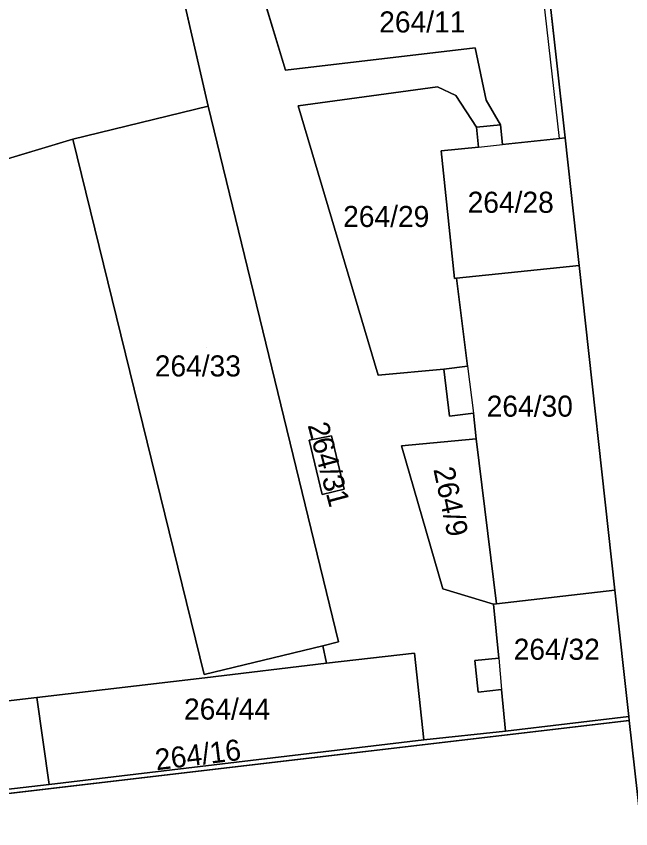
# Model space of a CAD drawing. Extents: x -263423 to -261326, y -1240067 to -1237864.
# Drawn here: x -263333.1 to -263274.8, y -1239240.7 to -1239163.6 of the extents above; entities that cross this region are included whole.
import ezdxf

# ---------------------------------------------------------------- set-up
doc = ezdxf.new("R2010")
doc.units = 0
for name, color, linetype in [('body_kn', 7, 'Continuous'), ('kladpar_druhypozemkov', 7, 'Continuous'), ('kladpar_hranice', 7, 'Continuous'), ('kladpar_parcelnecisla', 7, 'Continuous'), ('kladpar_plochy', 7, 'Continuous'), ('linie', 7, 'Continuous'), ('zappar_hrandruhpozemk', 7, 'Continuous')]:
    doc.layers.add(name, color=color, linetype=linetype)

msp = doc.modelspace()

# ---------------------------------------------------------------- linework, layer by layer
at = {"layer": 'body_kn'}
for p, q in [((-263289.57, -1239166.59), (-263289.57, -1239166.59)), ((-263307.56, -1239168.71), (-263307.56, -1239168.71)), ((-263293.13, -1239170.29), (-263293.13, -1239170.29)), ((-263291.41, -1239171.12), (-263291.41, -1239171.12)), ((-263288.52, -1239171.55), (-263288.52, -1239171.55)), ((-263314.91, -1239172.13), (-263314.91, -1239172.13)), ((-263306.35, -1239172.09), (-263306.35, -1239172.09)), ((-263287.15, -1239173.9), (-263287.15, -1239173.9)), ((-263289.45, -1239174.13), (-263289.45, -1239174.13)), ((-263327.74, -1239175.25), (-263327.74, -1239175.25)), ((-263327.74, -1239175.25), (-263327.74, -1239175.25)), ((-263281.57, -1239175.21), (-263281.57, -1239175.21)), ((-263281.57, -1239175.21), (-263281.57, -1239175.21)), ((-263281.03, -1239175.14), (-263281.03, -1239175.14)), ((-263281.03, -1239175.14), (-263281.03, -1239175.14)), ((-263289.26, -1239176.01), (-263289.26, -1239176.01)), ((-263289.26, -1239176.01), (-263289.26, -1239176.01)), ((-263286.96, -1239175.77), (-263286.96, -1239175.77)), ((-263292.8, -1239176.38), (-263292.8, -1239176.38)), ((-263292.8, -1239176.38), (-263292.8, -1239176.38)), ((-263279.7, -1239187.24), (-263279.7, -1239187.24)), ((-263279.7, -1239187.24), (-263279.7, -1239187.24)), ((-263291.53, -1239188.49), (-263291.53, -1239188.49)), ((-263291.34, -1239188.47), (-263291.34, -1239188.47)), ((-263290.29, -1239196.82), (-263290.29, -1239196.82)), ((-263290.29, -1239196.82), (-263290.29, -1239196.82)), ((-263298.78, -1239197.67), (-263298.78, -1239197.67)), ((-263292.54, -1239197.09), (-263292.54, -1239197.09)), ((-263292.01, -1239201.55), (-263292.01, -1239201.55)), ((-263289.73, -1239201.28), (-263289.73, -1239201.28)), ((-263305.32, -1239203.84), (-263305.32, -1239203.84)), ((-263303.21, -1239203.43), (-263303.21, -1239203.43)), ((-263289.46, -1239203.72), (-263289.46, -1239203.72)), ((-263296.55, -1239204.38), (-263296.55, -1239204.38)), ((-263301.98, -1239208.48), (-263301.98, -1239208.48)), ((-263304.09, -1239209.01), (-263304.09, -1239209.01)), ((-263304.09, -1239209.01), (-263304.09, -1239209.01)), ((-263292.63, -1239217.96), (-263292.63, -1239217.96)), ((-263276.29, -1239218.08), (-263276.29, -1239218.08)), ((-263276.29, -1239218.08), (-263276.29, -1239218.08)), ((-263287.81, -1239219.41), (-263287.81, -1239219.41)), ((-263287.54, -1239219.38), (-263287.54, -1239219.38)), ((-263287.54, -1239219.38), (-263287.54, -1239219.38)), ((-263302.52, -1239222.97), (-263302.52, -1239222.97)), ((-263304.03, -1239223.38), (-263304.03, -1239223.38)), ((-263295.33, -1239224.05), (-263295.33, -1239224.05)), ((-263289.6, -1239224.77), (-263289.6, -1239224.77)), ((-263287.33, -1239224.54), (-263287.33, -1239224.54)), ((-263287.33, -1239224.54), (-263287.33, -1239224.54)), ((-263303.68, -1239225.02), (-263303.68, -1239225.02)), ((-263315.28, -1239226.09), (-263315.28, -1239226.09)), ((-263315.21, -1239226.39), (-263315.21, -1239226.39)), ((-263289.29, -1239227.75), (-263289.29, -1239227.75)), ((-263287.06, -1239227.52), (-263287.06, -1239227.52)), ((-263331.16, -1239228.26), (-263331.16, -1239228.26)), ((-263274.97, -1239230.07), (-263274.97, -1239230.07)), ((-263274.97, -1239230.07), (-263274.97, -1239230.07)), ((-263274.93, -1239230.45), (-263274.93, -1239230.45)), ((-263274.93, -1239230.45), (-263274.93, -1239230.45)), ((-263286.69, -1239231.48), (-263286.69, -1239231.48)), ((-263294.43, -1239232.28), (-263294.43, -1239232.28)), ((-263330, -1239236.53), (-263330, -1239236.53)), ((-263330, -1239236.53), (-263330, -1239236.53))]:
    msp.add_line(p, q, dxfattribs=at)
at = {"layer": 'kladpar_druhypozemkov'}
for p, q in [((-263285.4, -1239180.26), (-263285.4, -1239180.26)), ((-263297.36, -1239181.64), (-263297.36, -1239181.64)), ((-263315.05, -1239195.07), (-263315.05, -1239195.07)), ((-263283.09, -1239199.69), (-263283.09, -1239199.69)), ((-263302.96, -1239205.99), (-263302.96, -1239205.99)), ((-263290.76, -1239210.03), (-263290.76, -1239210.03)), ((-263281.21, -1239222.64), (-263281.21, -1239222.64)), ((-263311.9, -1239228.44), (-263311.9, -1239228.44)), ((-263322.72, -1239235.88), (-263322.72, -1239235.88))]:
    msp.add_line(p, q, dxfattribs=at)
at = {"layer": 'kladpar_hranice'}
for points in [[(-263329.36, -1239066.21), (-263326.83, -1239098.54), (-263323.5, -1239128.38), (-263321.74, -1239142.09), (-263319.81, -1239150.78), (-263314.91, -1239172.13), (-263327.74, -1239175.25), (-263338.27, -1239178.44), (-263338.59, -1239174.76), (-263374.47, -1239172.44), (-263389.48, -1239171.4), (-263399.39, -1239169.25), (-263400.08, -1239169.12)], [(-263254.67, -1239339.14), (-263261.02, -1239340.38), (-263262.75, -1239340.68), (-263263.04, -1239338.07), (-263264.71, -1239322.89), (-263268.9, -1239284.96), (-263273.11, -1239246.76), (-263274.93, -1239230.45), (-263274.97, -1239230.07), (-263276.29, -1239218.08), (-263279.7, -1239187.24), (-263281.03, -1239175.14), (-263282.73, -1239159.77), (-263283.91, -1239149.05), (-263286.63, -1239124.36), (-263290.39, -1239090.28)], [(-263311.25, -1239156.53), (-263307.56, -1239168.71), (-263289.57, -1239166.59), (-263288.52, -1239171.55), (-263287.15, -1239173.9), (-263289.45, -1239174.13), (-263291.41, -1239171.12), (-263293.13, -1239170.29), (-263306.35, -1239172.09), (-263298.78, -1239197.67), (-263292.54, -1239197.09), (-263292.01, -1239201.55), (-263289.73, -1239201.28), (-263289.46, -1239203.72), (-263296.55, -1239204.38), (-263292.63, -1239217.96), (-263287.81, -1239219.41), (-263287.33, -1239224.54), (-263289.6, -1239224.77), (-263289.29, -1239227.75), (-263287.06, -1239227.52), (-263286.69, -1239231.48), (-263294.43, -1239232.28), (-263295.33, -1239224.05), (-263303.68, -1239225.02), (-263304.03, -1239223.38), (-263302.52, -1239222.97), (-263314.91, -1239172.13), (-263319.81, -1239150.78)], [(-263282.73, -1239159.77), (-263281.03, -1239175.14), (-263281.57, -1239175.21), (-263286.96, -1239175.77), (-263287.15, -1239173.9), (-263288.52, -1239171.55), (-263289.57, -1239166.59), (-263307.56, -1239168.71), (-263311.25, -1239156.53), (-263308.89, -1239156.01), (-263308.22, -1239162.7), (-263299.23, -1239161.63), (-263283.31, -1239159.83), (-263282.73, -1239159.77)], [(-263292.8, -1239176.38), (-263291.53, -1239188.49), (-263291.34, -1239188.47), (-263290.29, -1239196.82), (-263292.54, -1239197.09), (-263298.78, -1239197.67), (-263306.35, -1239172.09), (-263293.13, -1239170.29), (-263291.41, -1239171.12), (-263289.45, -1239174.13), (-263289.26, -1239176.01), (-263292.8, -1239176.38)], [(-263327.74, -1239175.25), (-263314.91, -1239172.13), (-263302.52, -1239222.97), (-263304.03, -1239223.38), (-263315.28, -1239226.09), (-263327.74, -1239175.25)], [(-263281.03, -1239175.14), (-263279.7, -1239187.24), (-263291.34, -1239188.47), (-263291.53, -1239188.49), (-263292.8, -1239176.38), (-263289.26, -1239176.01), (-263289.45, -1239174.13), (-263287.15, -1239173.9), (-263286.96, -1239175.77), (-263281.57, -1239175.21), (-263281.03, -1239175.14)], [(-263338.27, -1239178.44), (-263327.74, -1239175.25), (-263315.28, -1239226.09), (-263304.03, -1239223.38), (-263303.68, -1239225.02), (-263315.21, -1239226.39), (-263331.16, -1239228.26), (-263364.9, -1239232.24)], [(-263279.7, -1239187.24), (-263276.29, -1239218.08), (-263287.54, -1239219.38), (-263289.46, -1239203.72), (-263289.73, -1239201.28), (-263292.01, -1239201.55), (-263292.54, -1239197.09), (-263290.29, -1239196.82), (-263291.34, -1239188.47), (-263279.7, -1239187.24)], [(-263305.32, -1239203.84), (-263304.09, -1239209.01), (-263301.98, -1239208.48), (-263303.21, -1239203.43), (-263305.32, -1239203.84)], [(-263304.09, -1239209.01), (-263305.32, -1239203.84), (-263303.21, -1239203.43), (-263301.98, -1239208.48), (-263304.09, -1239209.01)], [(-263287.54, -1239219.38), (-263287.81, -1239219.41), (-263292.63, -1239217.96), (-263296.55, -1239204.38), (-263289.46, -1239203.72), (-263287.54, -1239219.38)], [(-263276.29, -1239218.08), (-263274.97, -1239230.07), (-263286.69, -1239231.48), (-263287.06, -1239227.52), (-263289.29, -1239227.75), (-263289.6, -1239224.77), (-263287.33, -1239224.54), (-263287.81, -1239219.41), (-263287.54, -1239219.38), (-263276.29, -1239218.08)], [(-263330, -1239236.53), (-263331.16, -1239228.26), (-263315.21, -1239226.39), (-263303.68, -1239225.02), (-263295.33, -1239224.05), (-263294.43, -1239232.28), (-263330, -1239236.53)], [(-263364.02, -1239240.46), (-263364.49, -1239236.11), (-263364.82, -1239236.15), (-263365.02, -1239234.38), (-263365.18, -1239232.95), (-263364.83, -1239232.91), (-263364.9, -1239232.24), (-263331.16, -1239228.26), (-263330, -1239236.53), (-263364.02, -1239240.46)], [(-263274.97, -1239230.07), (-263274.93, -1239230.45), (-263375.62, -1239242.29), (-263375.66, -1239241.8), (-263372.41, -1239241.31), (-263364.02, -1239240.46), (-263330, -1239236.53), (-263294.43, -1239232.28), (-263286.69, -1239231.48), (-263274.97, -1239230.07)], [(-263274.93, -1239230.45), (-263273.11, -1239246.76), (-263286.62, -1239248.34), (-263288.97, -1239248.62), (-263303.12, -1239250.27), (-263310.73, -1239251.16), (-263313.65, -1239251.5), (-263328.96, -1239253.29), (-263348.84, -1239255.61), (-263362.16, -1239257.16), (-263365.41, -1239257.54), (-263370.38, -1239258.12), (-263373.75, -1239258.51), (-263374.23, -1239258.57), (-263375.62, -1239242.29), (-263274.93, -1239230.45)]]:
    msp.add_lwpolyline(points, dxfattribs=at)
at = {"layer": 'kladpar_plochy'}
for p, q in [((-263319.81, -1239150.78), (-263314.91, -1239172.13)), ((-263314.91, -1239172.13), (-263319.81, -1239150.78)), ((-263311.25, -1239156.53), (-263307.56, -1239168.71)), ((-263281.03, -1239175.14), (-263282.73, -1239159.77)), ((-263307.56, -1239168.71), (-263289.57, -1239166.59)), ((-263289.57, -1239166.59), (-263288.52, -1239171.55)), ((-263293.13, -1239170.29), (-263306.35, -1239172.09)), ((-263291.41, -1239171.12), (-263293.13, -1239170.29)), ((-263289.45, -1239174.13), (-263291.41, -1239171.12)), ((-263288.52, -1239171.55), (-263287.15, -1239173.9)), ((-263314.91, -1239172.13), (-263327.74, -1239175.25)), ((-263302.52, -1239222.97), (-263314.91, -1239172.13)), ((-263306.35, -1239172.09), (-263298.78, -1239197.67)), ((-263287.15, -1239173.9), (-263289.45, -1239174.13)), ((-263338.27, -1239178.44), (-263327.74, -1239175.25)), ((-263327.74, -1239175.25), (-263338.27, -1239178.44)), ((-263327.74, -1239175.25), (-263315.28, -1239226.09)), ((-263279.7, -1239187.24), (-263281.03, -1239175.14)), ((-263276.29, -1239218.08), (-263279.7, -1239187.24)), ((-263298.78, -1239197.67), (-263292.54, -1239197.09)), ((-263292.54, -1239197.09), (-263292.01, -1239201.55)), ((-263292.01, -1239201.55), (-263289.73, -1239201.28)), ((-263289.73, -1239201.28), (-263289.46, -1239203.72)), ((-263303.21, -1239203.43), (-263305.32, -1239203.84)), ((-263305.32, -1239203.84), (-263304.09, -1239209.01)), ((-263301.98, -1239208.48), (-263303.21, -1239203.43)), ((-263289.46, -1239203.72), (-263296.55, -1239204.38)), ((-263296.55, -1239204.38), (-263292.63, -1239217.96)), ((-263304.09, -1239209.01), (-263301.98, -1239208.48)), ((-263292.63, -1239217.96), (-263287.81, -1239219.41)), ((-263274.97, -1239230.07), (-263276.29, -1239218.08)), ((-263287.81, -1239219.41), (-263287.33, -1239224.54)), ((-263304.03, -1239223.38), (-263302.52, -1239222.97)), ((-263315.28, -1239226.09), (-263304.03, -1239223.38)), ((-263304.03, -1239223.38), (-263303.68, -1239225.02)), ((-263303.68, -1239225.02), (-263304.03, -1239223.38)), ((-263295.33, -1239224.05), (-263303.68, -1239225.02)), ((-263294.43, -1239232.28), (-263295.33, -1239224.05)), ((-263287.33, -1239224.54), (-263289.6, -1239224.77)), ((-263289.6, -1239224.77), (-263289.29, -1239227.75)), ((-263303.68, -1239225.02), (-263315.21, -1239226.39)), ((-263315.21, -1239226.39), (-263331.16, -1239228.26)), ((-263289.29, -1239227.75), (-263287.06, -1239227.52)), ((-263287.06, -1239227.52), (-263286.69, -1239231.48)), ((-263331.16, -1239228.26), (-263364.9, -1239232.24)), ((-263274.93, -1239230.45), (-263274.97, -1239230.07)), ((-263375.62, -1239242.29), (-263274.93, -1239230.45)), ((-263274.93, -1239230.45), (-263273.11, -1239246.76)), ((-263273.11, -1239246.76), (-263274.93, -1239230.45)), ((-263286.69, -1239231.48), (-263294.43, -1239232.28))]:
    msp.add_line(p, q, dxfattribs=at)
for points in [[(-263282.73, -1239159.77), (-263281.03, -1239175.14), (-263281.57, -1239175.21), (-263286.96, -1239175.77), (-263287.15, -1239173.9), (-263288.52, -1239171.55), (-263289.57, -1239166.59), (-263307.56, -1239168.71), (-263311.25, -1239156.53), (-263308.89, -1239156.01), (-263308.22, -1239162.7), (-263299.23, -1239161.63), (-263283.31, -1239159.83)], [(-263292.8, -1239176.38), (-263291.53, -1239188.49), (-263291.34, -1239188.47), (-263290.29, -1239196.82), (-263292.54, -1239197.09), (-263298.78, -1239197.67), (-263306.35, -1239172.09), (-263293.13, -1239170.29), (-263291.41, -1239171.12), (-263289.45, -1239174.13), (-263289.26, -1239176.01)], [(-263327.74, -1239175.25), (-263314.91, -1239172.13), (-263302.52, -1239222.97), (-263304.03, -1239223.38), (-263315.28, -1239226.09)], [(-263281.03, -1239175.14), (-263279.7, -1239187.24), (-263291.34, -1239188.47), (-263291.53, -1239188.49), (-263292.8, -1239176.38), (-263289.26, -1239176.01), (-263289.45, -1239174.13), (-263287.15, -1239173.9), (-263286.96, -1239175.77), (-263281.57, -1239175.21)], [(-263279.7, -1239187.24), (-263276.29, -1239218.08), (-263287.54, -1239219.38), (-263289.46, -1239203.72), (-263289.73, -1239201.28), (-263292.01, -1239201.55), (-263292.54, -1239197.09), (-263290.29, -1239196.82), (-263291.34, -1239188.47)], [(-263304.09, -1239209.01), (-263305.32, -1239203.84), (-263303.21, -1239203.43), (-263301.98, -1239208.48)], [(-263287.54, -1239219.38), (-263287.81, -1239219.41), (-263292.63, -1239217.96), (-263296.55, -1239204.38), (-263289.46, -1239203.72)], [(-263276.29, -1239218.08), (-263274.97, -1239230.07), (-263286.69, -1239231.48), (-263287.06, -1239227.52), (-263289.29, -1239227.75), (-263289.6, -1239224.77), (-263287.33, -1239224.54), (-263287.81, -1239219.41), (-263287.54, -1239219.38)], [(-263330, -1239236.53), (-263331.16, -1239228.26), (-263315.21, -1239226.39), (-263303.68, -1239225.02), (-263295.33, -1239224.05), (-263294.43, -1239232.28)], [(-263364.02, -1239240.46), (-263364.49, -1239236.11), (-263364.82, -1239236.15), (-263365.02, -1239234.38), (-263365.18, -1239232.95), (-263364.83, -1239232.91), (-263364.9, -1239232.24), (-263331.16, -1239228.26), (-263330, -1239236.53)], [(-263274.97, -1239230.07), (-263274.93, -1239230.45), (-263375.62, -1239242.29), (-263375.66, -1239241.8), (-263372.41, -1239241.31), (-263364.02, -1239240.46), (-263330, -1239236.53), (-263294.43, -1239232.28), (-263286.69, -1239231.48)]]:
    msp.add_lwpolyline(points, close=True, dxfattribs=at)
at = {"layer": 'linie'}
msp.add_lwpolyline([(-263422.67, -1239368.54), (-263341.02, -1239352.96), (-263336.01, -1239352.01), (-263334.98, -1239351.81), (-263328.56, -1239350.6), (-263292.96, -1239343.85), (-263292.78, -1239343.45), (-263277.97, -1239340.58), (-263277.85, -1239340.95), (-263263.04, -1239338.07), (-263264.71, -1239322.89), (-263268.9, -1239284.96), (-263273.11, -1239246.76), (-263274.93, -1239230.45), (-263274.97, -1239230.07), (-263276.29, -1239218.08), (-263279.7, -1239187.24), (-263281.03, -1239175.14), (-263282.73, -1239159.77), (-263283.91, -1239149.05), (-263286.63, -1239124.36), (-263290.39, -1239090.28)], dxfattribs=at)
at = {"layer": 'zappar_hrandruhpozemk'}
for p, q in [((-263281.57, -1239175.21), (-263283.31, -1239159.83)), ((-263289.26, -1239176.01), (-263286.96, -1239175.77)), ((-263290.29, -1239196.82), (-263289.73, -1239201.28)), ((-263287.33, -1239224.54), (-263287.06, -1239227.52))]:
    msp.add_line(p, q, dxfattribs=at)

# ---------------------------------------------------------------- texts
at = {"layer": 'kladpar_parcelnecisla'}
for s, p in [('264/11', (-263298.668, -1239165.13)), ('264/28', (-263290.277, -1239182.25)), ('264/29', (-263302.093, -1239183.6)), ('264/33', (-263319.971, -1239197.79)), ('264/30', (-263288.47, -1239201.61)), ('264/32', (-263285.906, -1239224.69)), ('264/44', (-263317.197, -1239230.37))]:
    msp.add_text(s, height=2, dxfattribs=at).set_placement(p)
for s, rotation, p in [('264/31', 285, (-263305.474, -1239202.417)), ('264/9', 282, (-263293.536, -1239206.592)), ('264/16', 7, (-263319.811, -1239235.184))]:
    msp.add_text(s, height=2, rotation=rotation, dxfattribs=at).set_placement(p)

doc.saveas('drawing.dxf')
